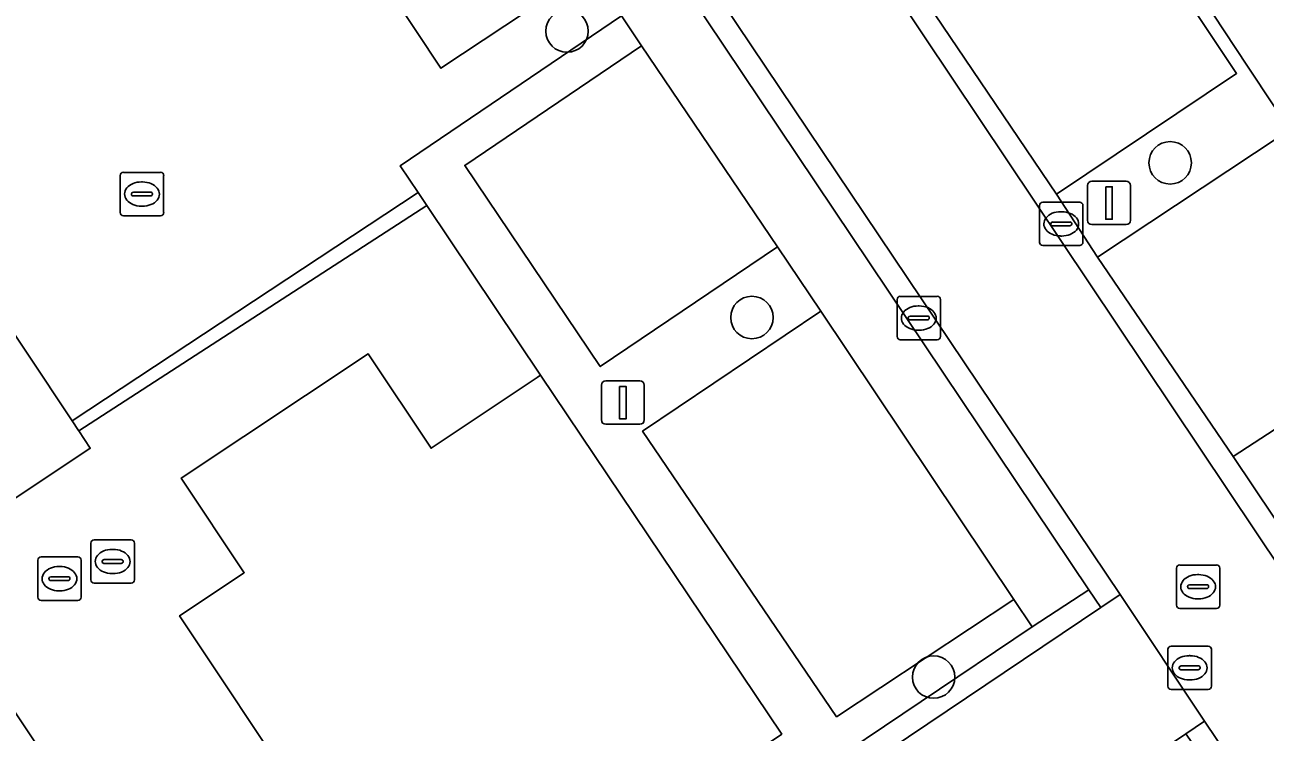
# Model space of a CAD drawing. Extents: x 158793 to 159888, y 384317 to 385256.
# Drawn here: x 158971.47 to 159000.07, y 384566.3 to 384582.61 of the extents above; entities that cross this region are included whole.
import ezdxf

# ---------------------------------------------------------------- set-up
doc = ezdxf.new("R2010")
doc.units = 0
for name, color, linetype in [('IMGEO_Boom', 7, 'Continuous'), ('IMGEO_Erf', 7, 'Continuous'), ('IMGEO_Groenvoorziening', 7, 'Continuous'), ('IMGEO_Haag', 7, 'Continuous'), ('IMGEO_Kolk', 7, 'Continuous'), ('IMGEO_Lichtmast', 7, 'Continuous'), ('IMGEO_Pand', 7, 'Continuous'), ('IMGEO_Parkeervlak_open', 7, 'Continuous'), ('IMGEO_Rijbaan_lokaal_open', 7, 'Continuous'), ('IMGEO_Rioolput', 7, 'Continuous'), ('IMGEO_Voetpad_gesloten', 7, 'Continuous'), ('IMGEO_Voetpad_open', 7, 'Continuous')]:
    doc.layers.add(name, color=color, linetype=linetype)

msp = doc.modelspace()

# ---------------------------------------------------------------- linework, layer by layer
at = {"layer": 'IMGEO_Boom'}
for centre in [(158983.974, 384582.462), (158997.881, 384579.425), (158988.236, 384575.86), (158992.426, 384567.569)]:
    msp.add_circle(centre, 0.489, dxfattribs=at)
at = {"layer": 'IMGEO_Erf'}
for points in [[(159001.316, 384588.977), (159000.893, 384589.604), (159007.918, 384594.332), (159009.206, 384595.199), (159008.186, 384596.76), (158999.535, 384591.299), (158999.506, 384591.351), (158998.628, 384590.848), (158998.055, 384591.595), (158994.627, 384589.282), (158999.663, 384581.653), (159004.596, 384574.226), (159001.247, 384571.951), (159003.878, 384568.032), (159011.818, 384573.343), (159009.149, 384577.32), (159005.18, 384574.623), (159002.277, 384578.957), (159002.555, 384579.143), (159006.264, 384581.629)], [(158980.837, 384572.844), (158983.282, 384574.473), (158983.363, 384574.527), (158980.737, 384578.44), (158972.715, 384573.244), (158972.98, 384572.846), (158968.969, 384570.174), (158974.292, 384562.184), (158974.837, 384561.367), (158977.604, 384557.222), (158981.241, 384559.671), (158980.589, 384560.65), (158975.039, 384568.982), (158976.532, 384569.976), (158975.079, 384572.157), (158979.384, 384575.025)]]:
    msp.add_lwpolyline(points, close=True, dxfattribs=at)
at = {"layer": 'IMGEO_Groenvoorziening'}
for points in [[(158984.514, 384583.901), (158981.067, 384581.606), (158972.244, 384594.899)], [(158949.77, 384572.742), (158961.624, 384580.694), (158962.235, 384579.747), (158966.437, 384582.607), (158967.504, 384581.247), (158967.425, 384581.185), (158972.561, 384573.474), (158980.537, 384578.738), (158980.122, 384579.356), (158985.232, 384582.815)]]:
    msp.add_lwpolyline(points, dxfattribs=at)
for points in [[(158994.895, 384588.257), (158999.413, 384581.486), (158995.257, 384578.701), (158996.208, 384577.249), (159000.418, 384580.037), (159003.493, 384575.359), (158999.33, 384572.653), (159003.587, 384566.313), (159016.881, 384575.176), (159016.161, 384576.248), (159011.818, 384573.343), (159003.878, 384568.032), (159001.247, 384571.951), (159004.596, 384574.226), (158999.663, 384581.653), (158994.627, 384589.282), (158994.378, 384589.115), (158990.128, 384586.286), (158990.695, 384585.457)], [(158985.715, 384573.236), (158989.827, 384576.008), (158988.83, 384577.488), (158984.738, 384574.726), (158981.616, 384579.364), (158985.689, 384582.122), (158985.232, 384582.815), (158980.122, 384579.356), (158980.537, 384578.738), (158980.737, 384578.44), (158983.363, 384574.527), (158988.925, 384566.254), (158980.589, 384560.65), (158981.241, 384559.671), (158989.578, 384565.283), (158994.696, 384568.729), (158994.275, 384569.36), (158990.187, 384566.653)], [(158980.737, 384578.44), (158980.537, 384578.738), (158972.561, 384573.474), (158972.71, 384573.251), (158972.715, 384573.244)]]:
    msp.add_lwpolyline(points, close=True, dxfattribs=at)
at = {"layer": 'IMGEO_Haag'}
for points in [[(158994.378, 384589.115), (158990.128, 384586.286), (158990.695, 384585.457), (158994.895, 384588.257), (158999.413, 384581.486), (158995.257, 384578.701), (158996.208, 384577.249), (159000.418, 384580.037), (159003.493, 384575.359), (158999.33, 384572.653), (159003.587, 384566.313), (159016.881, 384575.176), (159016.161, 384576.248), (159011.818, 384573.343), (159003.878, 384568.032), (159001.247, 384571.951), (159004.596, 384574.226), (158999.663, 384581.653), (158994.627, 384589.282)], [(158985.715, 384573.236), (158989.827, 384576.008), (158988.83, 384577.488), (158984.738, 384574.726), (158981.616, 384579.364), (158985.689, 384582.122), (158985.232, 384582.815), (158980.122, 384579.356), (158980.537, 384578.738), (158980.737, 384578.44), (158983.363, 384574.527), (158988.925, 384566.254), (158980.589, 384560.65), (158981.241, 384559.671), (158989.578, 384565.283), (158994.696, 384568.729), (158994.275, 384569.36), (158990.187, 384566.653)], [(158980.737, 384578.44), (158980.537, 384578.738), (158972.561, 384573.474), (158972.71, 384573.251), (158972.715, 384573.244)]]:
    msp.add_lwpolyline(points, close=True, dxfattribs=at)
at = {"layer": 'IMGEO_Kolk'}
for p, q in [((158994.868, 384577.592), (158994.868, 384578.444)), ((158994.943, 384578.518), (158995.795, 384578.518)), ((158995.869, 384578.444), (158995.869, 384577.592)), ((158995.356, 384578.298), (158995.381, 384578.298)), ((158995.127, 384578.012), (158995.127, 384578.024)), ((158995.565, 384577.975), (158995.167, 384577.975)), ((158995.17, 384578.061), (158995.568, 384578.061)), ((158995.611, 384578.024), (158995.611, 384578.012)), ((158995.379, 384577.738), (158995.354, 384577.738)), ((158995.795, 384577.518), (158994.943, 384577.518)), ((158991.583, 384575.421), (158991.583, 384576.273)), ((158991.658, 384576.347), (158992.51, 384576.347)), ((158992.584, 384576.273), (158992.584, 384575.421)), ((158991.885, 384575.89), (158992.283, 384575.89)), ((158992.071, 384576.127), (158992.096, 384576.127)), ((158991.842, 384575.841), (158991.842, 384575.853)), ((158992.28, 384575.804), (158991.882, 384575.804)), ((158992.326, 384575.853), (158992.326, 384575.841)), ((158992.51, 384575.347), (158991.658, 384575.347)), ((158992.094, 384575.567), (158992.069, 384575.567))]:
    msp.add_line(p, q, dxfattribs=at)
for points in [[(158994.868, 384577.592), (158994.868, 384578.444)], [(158994.943, 384578.518), (158995.795, 384578.518)], [(158995.869, 384578.444), (158995.869, 384577.592)], [(158995.795, 384577.518), (158994.943, 384577.518)], [(158991.583, 384575.421), (158991.583, 384576.273)], [(158991.658, 384576.347), (158992.51, 384576.347)], [(158992.584, 384576.273), (158992.584, 384575.421)], [(158992.51, 384575.347), (158991.658, 384575.347)]]:
    msp.add_lwpolyline(points, dxfattribs=at)
for centre, radius, start, end in [((158994.945, 384578.442), 0.0765, 91.552, 178.448), ((158994.945, 384578.442), 0.0765, 91.552, 178.448), ((158995.793, 384578.442), 0.0765, 1.552, 88.448), ((158995.793, 384578.442), 0.0765, 1.552, 88.448), ((158995.167, 384578.021), 0.0403, 85.8775, 175.7526), ((158995.164, 384578.011), 0.0366, 178.938, 274.7102), ((158995.568, 384578.018), 0.043, 264.8664, 352.4533), ((158995.572, 384578.023), 0.0386, 1.7309, 96.639), ((158994.945, 384577.594), 0.0765, 181.552, 268.448), ((158994.945, 384577.594), 0.0765, 181.552, 268.448), ((158995.793, 384577.594), 0.0765, 271.552, 358.448), ((158995.793, 384577.594), 0.0765, 271.552, 358.448), ((158991.66, 384576.271), 0.0765, 91.552, 178.448), ((158991.66, 384576.271), 0.0765, 91.552, 178.448), ((158992.508, 384576.271), 0.0765, 1.552, 88.448), ((158992.508, 384576.271), 0.0765, 1.552, 88.448), ((158991.882, 384575.85), 0.0403, 85.8775, 175.7526), ((158992.287, 384575.852), 0.0386, 1.7309, 96.639), ((158991.879, 384575.84), 0.0366, 178.938, 274.7102), ((158992.283, 384575.847), 0.043, 264.8664, 352.4533), ((158991.66, 384575.423), 0.0765, 181.552, 268.448), ((158991.66, 384575.423), 0.0765, 181.552, 268.448), ((158992.508, 384575.423), 0.0765, 271.552, 358.448), ((158992.508, 384575.423), 0.0765, 271.552, 358.448)]:
    msp.add_arc(centre, radius, start, end, dxfattribs=at)
for centre, major_axis, ratio, start_param, end_param in [((158995.355, 384578.018), (-0.387, 0.002), 0.722429, 4.712389, 7.853982), ((158995.38, 384578.018), (-0.39, 0.002), 0.717154, 1.570796, 4.712389), ((158992.07, 384575.847), (-0.387, 0.002), 0.722429, 4.712389, 7.853982), ((158992.095, 384575.847), (-0.39, 0.002), 0.717154, 1.570796, 4.712389)]:
    msp.add_ellipse(centre, major_axis=major_axis, ratio=ratio, start_param=start_param, end_param=end_param, dxfattribs=at)
at = {"layer": 'IMGEO_Lichtmast'}
for p, q in [((158995.974, 384578.1), (158995.974, 384578.9)), ((158995.974, 384578.9), (158995.974, 384578.1)), ((158996.074, 384579), (158996.864, 384579)), ((158996.864, 384579), (158996.074, 384579)), ((158996.964, 384578.9), (158996.964, 384578.1)), ((158996.964, 384578.1), (158996.964, 384578.9)), ((158996.864, 384578), (158996.074, 384578)), ((158996.074, 384578), (158996.864, 384578)), ((158984.765, 384573.497), (158984.765, 384574.297)), ((158984.765, 384574.297), (158984.765, 384573.497)), ((158984.865, 384574.397), (158985.655, 384574.397)), ((158985.655, 384574.397), (158984.865, 384574.397)), ((158985.755, 384574.297), (158985.755, 384573.497)), ((158985.755, 384573.497), (158985.755, 384574.297)), ((158985.655, 384573.397), (158984.865, 384573.397)), ((158984.865, 384573.397), (158985.655, 384573.397))]:
    msp.add_line(p, q, dxfattribs=at)
for points in [[(158996.394, 384578.875), (158996.544, 384578.875), (158996.544, 384578.125), (158996.394, 384578.125), (158996.394, 384578.875)], [(158985.185, 384574.272), (158985.335, 384574.272), (158985.335, 384573.522), (158985.185, 384573.522), (158985.185, 384574.272)]]:
    msp.add_lwpolyline(points, dxfattribs=at)
for centre, start, end in [((158996.074, 384578.9), 90, 180), ((158996.074, 384578.9), 90, 180), ((158996.864, 384578.9), 0, 90), ((158996.864, 384578.9), 360, 90), ((158996.074, 384578.1), 180, 270), ((158996.074, 384578.1), 180, 270), ((158996.864, 384578.1), 270, 0), ((158996.864, 384578.1), 270, 0), ((158984.865, 384574.297), 90, 180), ((158984.865, 384574.297), 90, 180), ((158985.655, 384574.297), 0, 90), ((158985.655, 384574.297), 360, 90), ((158984.865, 384573.497), 180, 270), ((158984.865, 384573.497), 180, 270), ((158985.655, 384573.497), 270, 0), ((158985.655, 384573.497), 270, 0)]:
    msp.add_arc(centre, 0.1, start, end, dxfattribs=at)
at = {"layer": 'IMGEO_Pand'}
for points in [[(158967.425, 384581.185), (158967.334, 384581.124), (158959.094, 384575.635), (158964.417, 384567.646), (158964.528, 384567.481), (158968.844, 384570.38), (158968.969, 384570.174), (158972.98, 384572.846), (158972.715, 384573.244), (158972.71, 384573.251), (158972.561, 384573.474)], [(158983.363, 384574.527), (158983.282, 384574.473), (158980.837, 384572.844), (158979.384, 384575.025), (158975.079, 384572.157), (158976.532, 384569.976), (158975.039, 384568.982), (158980.589, 384560.65), (158988.925, 384566.254)], [(158968.969, 384570.174), (158968.844, 384570.38), (158964.528, 384567.481), (158964.417, 384567.646), (158960.393, 384564.934), (158965.971, 384556.642), (158972.943, 384561.285), (158974.292, 384562.184)]]:
    msp.add_lwpolyline(points, close=True, dxfattribs=at)
at = {"layer": 'IMGEO_Parkeervlak_open'}
for points in [[(158995.257, 384578.701), (158999.413, 384581.486), (158994.895, 384588.257), (158990.695, 384585.457)], [(158985.689, 384582.122), (158981.616, 384579.364), (158984.738, 384574.726), (158988.83, 384577.488)], [(158999.33, 384572.653), (159003.493, 384575.359), (159000.418, 384580.037), (158996.208, 384577.249)], [(158989.827, 384576.008), (158985.715, 384573.236), (158990.187, 384566.653), (158994.275, 384569.36)]]:
    msp.add_lwpolyline(points, close=True, dxfattribs=at)
at = {"layer": 'IMGEO_Rijbaan_lokaal_open'}
for points in [[(159003.587, 384566.313), (158999.33, 384572.653), (158996.208, 384577.249), (158995.257, 384578.701), (158990.695, 384585.457), (158990.128, 384586.286), (158986.279, 384592.129), (158985.854, 384591.845), (159004.292, 384564.294), (159004.736, 384564.6), (159004.46, 384565.018)], [(158982.981, 384589.929), (158982.551, 384589.642), (158996.007, 384569.58), (158996.282, 384569.174), (158996.731, 384569.476)], [(158996.282, 384569.174), (158996.007, 384569.58), (158994.696, 384568.729), (158989.578, 384565.283), (158981.241, 384559.671), (158977.604, 384557.222), (158976.294, 384556.34), (158969.787, 384551.977), (158968.395, 384551.05), (158964.019, 384548.077), (158964.339, 384547.701)], [(158998.238, 384566.258), (158998.676, 384566.552), (158996.731, 384569.476), (158996.282, 384569.174), (158964.339, 384547.701), (158966.286, 384544.822)]]:
    msp.add_lwpolyline(points, close=True, dxfattribs=at)
for points in [[(159004.736, 384564.6), (159004.292, 384564.294), (158985.854, 384591.845), (158982.981, 384589.929), (158996.731, 384569.476), (158998.676, 384566.552), (159028.191, 384522.653), (159028.718, 384521.856)], [(158998.676, 384566.552), (158998.238, 384566.258), (158998.536, 384565.846), (159028.203, 384521.638)], [(159028.718, 384521.856), (159028.191, 384522.653), (158998.676, 384566.552)]]:
    msp.add_lwpolyline(points, dxfattribs=at)
at = {"layer": 'IMGEO_Rioolput'}
for p, q in [((158973.671, 384578.28), (158973.671, 384579.132)), ((158973.746, 384579.206), (158974.598, 384579.206)), ((158974.672, 384579.132), (158974.672, 384578.28)), ((158973.973, 384578.749), (158974.371, 384578.749)), ((158974.159, 384578.986), (158974.184, 384578.986)), ((158973.93, 384578.7), (158973.93, 384578.712)), ((158974.368, 384578.663), (158973.97, 384578.663)), ((158974.414, 384578.712), (158974.414, 384578.7)), ((158974.598, 384578.206), (158973.746, 384578.206)), ((158974.182, 384578.426), (158974.157, 384578.426)), ((158973.07, 384570.734), (158973.922, 384570.734)), ((158972.995, 384569.808), (158972.995, 384570.66)), ((158973.483, 384570.514), (158973.508, 384570.514)), ((158973.996, 384570.66), (158973.996, 384569.808)), ((158971.769, 384569.412), (158971.769, 384570.264)), ((158971.844, 384570.338), (158972.696, 384570.338)), ((158972.77, 384570.264), (158972.77, 384569.412)), ((158973.254, 384570.228), (158973.254, 384570.24)), ((158973.692, 384570.191), (158973.294, 384570.191)), ((158973.297, 384570.277), (158973.695, 384570.277)), ((158973.738, 384570.24), (158973.738, 384570.228)), ((158998.1, 384570.153), (158998.952, 384570.153)), ((158972.071, 384569.881), (158972.469, 384569.881)), ((158972.257, 384570.118), (158972.282, 384570.118)), ((158973.506, 384569.954), (158973.481, 384569.954)), ((158998.025, 384569.227), (158998.025, 384570.079)), ((158998.513, 384569.933), (158998.538, 384569.933)), ((158999.026, 384570.079), (158999.026, 384569.227)), ((158972.028, 384569.832), (158972.028, 384569.844)), ((158972.466, 384569.795), (158972.068, 384569.795)), ((158972.512, 384569.844), (158972.512, 384569.832)), ((158973.922, 384569.734), (158973.07, 384569.734)), ((158998.284, 384569.647), (158998.284, 384569.659)), ((158998.722, 384569.61), (158998.324, 384569.61)), ((158998.327, 384569.696), (158998.725, 384569.696)), ((158998.768, 384569.659), (158998.768, 384569.647)), ((158972.696, 384569.338), (158971.844, 384569.338)), ((158972.28, 384569.558), (158972.255, 384569.558)), ((158998.536, 384569.373), (158998.511, 384569.373)), ((158998.952, 384569.153), (158998.1, 384569.153)), ((158997.829, 384567.357), (158997.829, 384568.209)), ((158997.904, 384568.283), (158998.756, 384568.283)), ((158998.83, 384568.209), (158998.83, 384567.357)), ((158998.317, 384568.063), (158998.342, 384568.063)), ((158998.088, 384567.777), (158998.088, 384567.789)), ((158998.526, 384567.74), (158998.128, 384567.74)), ((158998.131, 384567.826), (158998.529, 384567.826)), ((158998.572, 384567.789), (158998.572, 384567.777)), ((158998.756, 384567.283), (158997.904, 384567.283)), ((158998.34, 384567.503), (158998.315, 384567.503))]:
    msp.add_line(p, q, dxfattribs=at)
for points in [[(158973.671, 384578.28), (158973.671, 384579.132)], [(158973.746, 384579.206), (158974.598, 384579.206)], [(158974.672, 384579.132), (158974.672, 384578.28)], [(158974.598, 384578.206), (158973.746, 384578.206)], [(158973.07, 384570.734), (158973.922, 384570.734)], [(158972.995, 384569.808), (158972.995, 384570.66)], [(158973.996, 384570.66), (158973.996, 384569.808)], [(158971.769, 384569.412), (158971.769, 384570.264)], [(158971.844, 384570.338), (158972.696, 384570.338)], [(158972.77, 384570.264), (158972.77, 384569.412)], [(158998.1, 384570.153), (158998.952, 384570.153)], [(158998.025, 384569.227), (158998.025, 384570.079)], [(158999.026, 384570.079), (158999.026, 384569.227)], [(158973.922, 384569.734), (158973.07, 384569.734)], [(158972.696, 384569.338), (158971.844, 384569.338)], [(158998.952, 384569.153), (158998.1, 384569.153)], [(158997.829, 384567.357), (158997.829, 384568.209)], [(158997.904, 384568.283), (158998.756, 384568.283)], [(158998.83, 384568.209), (158998.83, 384567.357)], [(158998.756, 384567.283), (158997.904, 384567.283)]]:
    msp.add_lwpolyline(points, dxfattribs=at)
for centre, radius, start, end in [((158973.748, 384579.13), 0.0765, 91.552, 178.448), ((158973.748, 384579.13), 0.0765, 91.552, 178.448), ((158974.596, 384579.13), 0.0765, 1.552, 88.448), ((158974.596, 384579.13), 0.0765, 1.552, 88.448), ((158973.97, 384578.709), 0.0403, 85.8775, 175.7526), ((158974.375, 384578.711), 0.0386, 1.7309, 96.639), ((158973.967, 384578.699), 0.0366, 178.938, 274.7102), ((158974.371, 384578.706), 0.043, 264.8664, 352.4533), ((158973.748, 384578.282), 0.0765, 181.552, 268.448), ((158973.748, 384578.282), 0.0765, 181.552, 268.448), ((158974.596, 384578.282), 0.0765, 271.552, 358.448), ((158974.596, 384578.282), 0.0765, 271.552, 358.448), ((158973.072, 384570.658), 0.0765, 91.552, 178.448), ((158973.072, 384570.658), 0.0765, 91.552, 178.448), ((158973.92, 384570.658), 0.0765, 1.552, 88.448), ((158973.92, 384570.658), 0.0765, 1.552, 88.448), ((158971.846, 384570.262), 0.0765, 91.552, 178.448), ((158971.846, 384570.262), 0.0765, 91.552, 178.448), ((158972.694, 384570.262), 0.0765, 1.552, 88.448), ((158972.694, 384570.262), 0.0765, 1.552, 88.448), ((158973.294, 384570.237), 0.0403, 85.8775, 175.7526), ((158973.291, 384570.227), 0.0366, 178.938, 274.7102), ((158973.695, 384570.234), 0.043, 264.8664, 352.4533), ((158973.699, 384570.239), 0.0386, 1.7309, 96.639), ((158998.102, 384570.077), 0.0765, 91.552, 178.448), ((158998.102, 384570.077), 0.0765, 91.552, 178.448), ((158998.95, 384570.077), 0.0765, 1.552, 88.448), ((158998.95, 384570.077), 0.0765, 1.552, 88.448), ((158972.068, 384569.841), 0.0403, 85.8775, 175.7526), ((158972.473, 384569.843), 0.0386, 1.7309, 96.639), ((158972.065, 384569.831), 0.0366, 178.938, 274.7102), ((158972.469, 384569.838), 0.043, 264.8664, 352.4533), ((158973.072, 384569.81), 0.0765, 181.552, 268.448), ((158973.072, 384569.81), 0.0765, 181.552, 268.448), ((158973.92, 384569.81), 0.0765, 271.552, 358.448), ((158973.92, 384569.81), 0.0765, 271.552, 358.448), ((158998.324, 384569.656), 0.0403, 85.8775, 175.7526), ((158998.321, 384569.646), 0.0366, 178.938, 274.7102), ((158998.725, 384569.653), 0.043, 264.8664, 352.4533), ((158998.729, 384569.658), 0.0386, 1.7309, 96.639), ((158971.846, 384569.414), 0.0765, 181.552, 268.448), ((158971.846, 384569.414), 0.0765, 181.552, 268.448), ((158972.694, 384569.414), 0.0765, 271.552, 358.448), ((158972.694, 384569.414), 0.0765, 271.552, 358.448), ((158998.102, 384569.229), 0.0765, 181.552, 268.448), ((158998.102, 384569.229), 0.0765, 181.552, 268.448), ((158998.95, 384569.229), 0.0765, 271.552, 358.448), ((158998.95, 384569.229), 0.0765, 271.552, 358.448), ((158997.906, 384568.207), 0.0765, 91.552, 178.448), ((158997.906, 384568.207), 0.0765, 91.552, 178.448), ((158998.754, 384568.207), 0.0765, 1.552, 88.448), ((158998.754, 384568.207), 0.0765, 1.552, 88.448), ((158998.128, 384567.786), 0.0403, 85.8775, 175.7526), ((158998.125, 384567.776), 0.0366, 178.938, 274.7102), ((158998.529, 384567.783), 0.043, 264.8664, 352.4533), ((158998.533, 384567.788), 0.0386, 1.7309, 96.639), ((158997.906, 384567.359), 0.0765, 181.552, 268.448), ((158997.906, 384567.359), 0.0765, 181.552, 268.448), ((158998.754, 384567.359), 0.0765, 271.552, 358.448), ((158998.754, 384567.359), 0.0765, 271.552, 358.448)]:
    msp.add_arc(centre, radius, start, end, dxfattribs=at)
for centre, major_axis, ratio, start_param, end_param in [((158974.158, 384578.706), (-0.387, 0.002), 0.722429, 4.712389, 7.853982), ((158974.183, 384578.706), (-0.39, 0.002), 0.717154, 1.570796, 4.712389), ((158973.482, 384570.234), (-0.387, 0.002), 0.722429, 4.712389, 7.853982), ((158973.507, 384570.234), (-0.39, 0.002), 0.717154, 1.570796, 4.712389), ((158972.256, 384569.838), (-0.387, 0.002), 0.722429, 4.712389, 7.853982), ((158972.281, 384569.838), (-0.39, 0.002), 0.717154, 1.570796, 4.712389), ((158998.512, 384569.653), (-0.387, 0.002), 0.722429, 4.712389, 7.853982), ((158998.537, 384569.653), (-0.39, 0.002), 0.717154, 1.570796, 4.712389), ((158998.316, 384567.783), (-0.387, 0.002), 0.722429, 4.712389, 7.853982), ((158998.341, 384567.783), (-0.39, 0.002), 0.717154, 1.570796, 4.712389)]:
    msp.add_ellipse(centre, major_axis=major_axis, ratio=ratio, start_param=start_param, end_param=end_param, dxfattribs=at)
at = {"layer": 'IMGEO_Voetpad_gesloten'}
msp.add_lwpolyline([(158972.244, 384594.899), (158981.067, 384581.606), (158984.514, 384583.901)], dxfattribs=at)
at = {"layer": 'IMGEO_Voetpad_open'}
msp.add_lwpolyline([(158982.551, 384589.642), (158981.281, 384588.797), (158982.865, 384586.399), (158984.514, 384583.901), (158985.232, 384582.815), (158985.689, 384582.122), (158988.83, 384577.488), (158989.827, 384576.008), (158994.275, 384569.36), (158994.696, 384568.729), (158996.007, 384569.58)], close=True, dxfattribs=at)

doc.saveas('drawing.dxf')
